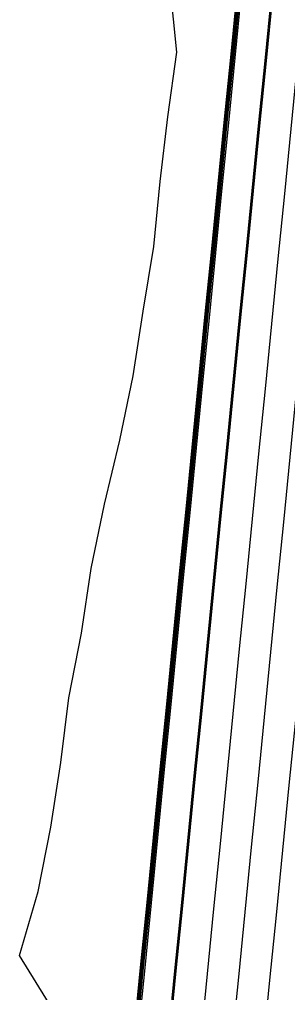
# Model space of a CAD drawing. Extents: x 1797478 to 1804836, y 246529 to 250952.
# Drawn here: x 1797526.7 to 1797629.2, y 247005.9 to 247378.3 of the extents above; entities that cross this region are included whole.
import ezdxf

# ---------------------------------------------------------------- set-up
doc = ezdxf.new("R2010")
doc.units = 0
for name, color, linetype in [('1', 7, 'Continuous'), ('60', 7, 'Continuous'), ('EDPV-LINE', 7, 'Continuous'), ('LIMT-CSLINE', 7, 'Continuous'), ('SHDR-UPAV', 7, 'Continuous')]:
    doc.layers.add(name, color=color, linetype=linetype)

msp = doc.modelspace()

# ---------------------------------------------------------------- linework, layer by layer
for points in [[(1797570.74, 246990.61), (1797573.21, 247015.49), (1797575.67, 247040.37), (1797578.13, 247065.24), (1797580.59, 247090.12), (1797583.05, 247115), (1797585.51, 247139.88), (1797587.98, 247164.76), (1797590.44, 247189.64), (1797592.9, 247214.51), (1797595.36, 247239.39), (1797597.82, 247264.27), (1797600.28, 247289.15), (1797602.75, 247314.03), (1797605.21, 247338.91), (1797607.67, 247363.79), (1797610.13, 247388.66)], [(1797571.26, 246990.56), (1797573.72, 247015.44), (1797576.19, 247040.31), (1797578.65, 247065.19), (1797581.11, 247090.07), (1797583.57, 247114.95), (1797586.03, 247139.83), (1797588.49, 247164.71), (1797590.96, 247189.58), (1797593.42, 247214.46), (1797595.88, 247239.34), (1797598.34, 247264.22), (1797600.8, 247289.1), (1797603.26, 247313.98), (1797605.73, 247338.86), (1797608.19, 247363.73), (1797610.65, 247388.61)], [(1797571.72, 246990.51), (1797574.18, 247015.39), (1797576.65, 247040.27), (1797579.11, 247065.15), (1797581.57, 247090.03), (1797584.03, 247114.9), (1797586.49, 247139.78), (1797588.95, 247164.66), (1797591.42, 247189.54), (1797593.88, 247214.42), (1797596.34, 247239.3), (1797598.8, 247264.17), (1797601.26, 247289.05), (1797603.72, 247313.93), (1797606.19, 247338.81), (1797608.65, 247363.69), (1797611.11, 247388.57)], [(1797583.69, 246989.33), (1797586.15, 247014.21), (1797588.61, 247039.08), (1797591.08, 247063.96), (1797593.54, 247088.84), (1797596, 247113.72), (1797598.46, 247138.6), (1797600.92, 247163.48), (1797603.38, 247188.36), (1797605.85, 247213.23), (1797608.31, 247238.11), (1797610.77, 247262.99), (1797613.23, 247287.87), (1797615.69, 247312.75), (1797618.15, 247337.63), (1797620.62, 247362.5), (1797623.08, 247387.38)], [(1797584.2, 246989.28), (1797586.66, 247014.16), (1797589.12, 247039.03), (1797591.58, 247063.91), (1797594.05, 247088.79), (1797596.51, 247113.67), (1797598.97, 247138.55), (1797601.43, 247163.43), (1797603.89, 247188.3), (1797606.35, 247213.18), (1797608.82, 247238.06), (1797611.28, 247262.94), (1797613.74, 247287.82), (1797616.2, 247312.7), (1797618.66, 247337.58), (1797621.12, 247362.45), (1797623.59, 247387.33)], [(1797584.2, 246989.28), (1797586.66, 247014.16), (1797589.12, 247039.03), (1797591.58, 247063.91), (1797594.05, 247088.79), (1797596.51, 247113.67), (1797598.97, 247138.55), (1797601.43, 247163.43), (1797603.89, 247188.3), (1797606.35, 247213.18), (1797608.82, 247238.06), (1797611.28, 247262.94), (1797613.74, 247287.82), (1797616.2, 247312.7), (1797618.66, 247337.58), (1797621.12, 247362.45), (1797623.59, 247387.33)], [(1797596.14, 246988.1), (1797598.6, 247012.97), (1797601.06, 247037.85), (1797603.53, 247062.73), (1797605.99, 247087.61), (1797608.45, 247112.49), (1797610.91, 247137.37), (1797613.37, 247162.24), (1797615.83, 247187.12), (1797618.3, 247212), (1797620.76, 247236.88), (1797623.22, 247261.76), (1797625.68, 247286.64), (1797628.14, 247311.52), (1797630.6, 247336.39), (1797633.07, 247361.27), (1797635.53, 247386.15)], [(1797608.08, 246986.91), (1797610.54, 247011.79), (1797613.01, 247036.67), (1797615.47, 247061.55), (1797617.93, 247086.43), (1797620.39, 247111.31), (1797622.85, 247136.18), (1797625.31, 247161.06), (1797627.78, 247185.94), (1797630.24, 247210.82), (1797632.7, 247235.7), (1797635.16, 247260.58), (1797637.62, 247285.46), (1797640.08, 247310.33), (1797642.55, 247335.21), (1797645.01, 247360.09), (1797647.47, 247384.97)], [(1797620.02, 246985.73), (1797622.49, 247010.61), (1797624.95, 247035.49), (1797627.41, 247060.37), (1797629.87, 247085.25), (1797632.33, 247110.12), (1797634.79, 247135), (1797637.26, 247159.88), (1797639.72, 247184.76), (1797642.18, 247209.64), (1797644.64, 247234.52), (1797647.1, 247259.4), (1797649.56, 247284.27), (1797652.03, 247309.15), (1797654.49, 247334.03), (1797656.95, 247358.91), (1797659.41, 247383.79)], [(1797620.02, 246985.73), (1797622.49, 247010.61), (1797624.95, 247035.49), (1797627.41, 247060.37), (1797629.87, 247085.25), (1797632.33, 247110.12), (1797634.79, 247135), (1797637.26, 247159.88), (1797639.72, 247184.76), (1797642.18, 247209.64), (1797644.64, 247234.52), (1797647.1, 247259.4), (1797649.56, 247284.27), (1797652.03, 247309.15), (1797654.49, 247334.03), (1797656.95, 247358.91), (1797659.41, 247383.79)], [(1797620.02, 246985.73), (1797622.49, 247010.61), (1797624.95, 247035.49), (1797627.41, 247060.37), (1797629.87, 247085.25), (1797632.33, 247110.12), (1797634.79, 247135), (1797637.26, 247159.88), (1797639.72, 247184.76), (1797642.18, 247209.64), (1797644.64, 247234.52), (1797647.1, 247259.4), (1797649.56, 247284.27), (1797652.03, 247309.15), (1797654.49, 247334.03), (1797656.95, 247358.91), (1797659.41, 247383.79)], [(1797620.02, 246985.73), (1797622.49, 247010.61), (1797624.95, 247035.49), (1797627.41, 247060.37), (1797629.87, 247085.25), (1797632.33, 247110.12), (1797634.79, 247135), (1797637.26, 247159.88), (1797639.72, 247184.76), (1797642.18, 247209.64), (1797644.64, 247234.52), (1797647.1, 247259.4), (1797649.56, 247284.27), (1797652.03, 247309.15), (1797654.49, 247334.03), (1797656.95, 247358.91), (1797659.41, 247383.79)]]:
    msp.add_lwpolyline(points)
at = {"layer": '1'}
msp.add_lwpolyline([(1797620.02, 246985.73), (1797622.49, 247010.61), (1797624.95, 247035.49), (1797627.41, 247060.37), (1797629.87, 247085.25), (1797632.33, 247110.12), (1797634.79, 247135), (1797637.26, 247159.88), (1797639.72, 247184.76), (1797642.18, 247209.64), (1797644.64, 247234.52), (1797647.1, 247259.4), (1797649.56, 247284.27), (1797652.03, 247309.15), (1797654.49, 247334.03), (1797656.95, 247358.91), (1797659.41, 247383.79)], dxfattribs=at)
at = {"layer": '60'}
msp.add_lwpolyline([(1797543.21, 246993.33), (1797526.7, 247020.09), (1797533.84, 247044.5), (1797538.73, 247069.14), (1797542.48, 247093.89), (1797545.52, 247118.71), (1797550.41, 247143.35), (1797554.1, 247168.11), (1797559.19, 247192.73), (1797565.1, 247217.27), (1797570.21, 247241.88), (1797574.02, 247266.63), (1797578.11, 247291.34), (1797580.49, 247316.23), (1797583.46, 247341.06), (1797586.88, 247365.84)], dxfattribs=at)
at = {"layer": 'EDPV-LINE'}
msp.add_lwpolyline([(1797584.2, 246989.28), (1797586.66, 247014.16), (1797589.12, 247039.03), (1797591.58, 247063.91), (1797594.05, 247088.79), (1797596.51, 247113.67), (1797598.97, 247138.55), (1797601.43, 247163.43), (1797603.89, 247188.3), (1797606.35, 247213.18), (1797608.82, 247238.06), (1797611.28, 247262.94), (1797613.74, 247287.82), (1797616.2, 247312.7), (1797618.66, 247337.58), (1797621.12, 247362.45), (1797623.59, 247387.33)], dxfattribs=at)
msp.add_lwpolyline([(1797584.2, 246989.28), (1797586.66, 247014.16), (1797589.12, 247039.03), (1797591.58, 247063.91), (1797594.05, 247088.79), (1797596.51, 247113.67), (1797598.97, 247138.55), (1797601.43, 247163.43), (1797603.89, 247188.3), (1797606.35, 247213.18), (1797608.82, 247238.06), (1797611.28, 247262.94), (1797613.74, 247287.82), (1797616.2, 247312.7), (1797618.66, 247337.58), (1797621.12, 247362.45), (1797623.59, 247387.33)], dxfattribs=at)
msp.add_lwpolyline([(1797584.2, 246989.28), (1797586.66, 247014.16), (1797589.12, 247039.03), (1797591.58, 247063.91), (1797594.05, 247088.79), (1797596.51, 247113.67), (1797598.97, 247138.55), (1797601.43, 247163.43), (1797603.89, 247188.3), (1797606.35, 247213.18), (1797608.82, 247238.06), (1797611.28, 247262.94), (1797613.74, 247287.82), (1797616.2, 247312.7), (1797618.66, 247337.58), (1797621.12, 247362.45), (1797623.59, 247387.33)], dxfattribs=at)
msp.add_lwpolyline([(1797584.2, 246989.28), (1797586.66, 247014.16), (1797589.12, 247039.03), (1797591.58, 247063.91), (1797594.05, 247088.79), (1797596.51, 247113.67), (1797598.97, 247138.55), (1797601.43, 247163.43), (1797603.89, 247188.3), (1797606.35, 247213.18), (1797608.82, 247238.06), (1797611.28, 247262.94), (1797613.74, 247287.82), (1797616.2, 247312.7), (1797618.66, 247337.58), (1797621.12, 247362.45), (1797623.59, 247387.33)], dxfattribs=at)
at = {"layer": 'LIMT-CSLINE'}
msp.add_lwpolyline([(1797543.21, 246993.33), (1797526.7, 247020.09), (1797533.84, 247044.5), (1797538.73, 247069.14), (1797542.48, 247093.89), (1797545.52, 247118.71), (1797550.41, 247143.35), (1797554.1, 247168.11), (1797559.19, 247192.73), (1797565.1, 247217.27), (1797570.21, 247241.88), (1797574.02, 247266.63), (1797578.11, 247291.34), (1797580.49, 247316.23), (1797583.46, 247341.06), (1797586.88, 247365.84), (1797584.3, 247391.22)], dxfattribs=at)
at = {"layer": 'SHDR-UPAV'}
for points in [[(1797570.57, 246990.63), (1797573.03, 247015.5), (1797575.49, 247040.38), (1797577.95, 247065.26), (1797580.41, 247090.14), (1797582.87, 247115.02), (1797585.34, 247139.9), (1797587.8, 247164.78), (1797590.26, 247189.65), (1797592.72, 247214.53), (1797595.18, 247239.41), (1797597.64, 247264.29), (1797600.11, 247289.17), (1797602.57, 247314.05), (1797605.03, 247338.92), (1797607.49, 247363.8), (1797609.95, 247388.68)], [(1797572.26, 246990.46), (1797574.72, 247015.34), (1797577.18, 247040.22), (1797579.64, 247065.09), (1797582.1, 247089.97), (1797584.57, 247114.85), (1797587.03, 247139.73), (1797589.49, 247164.61), (1797591.95, 247189.49), (1797594.41, 247214.36), (1797596.87, 247239.24), (1797599.34, 247264.12), (1797601.8, 247289), (1797604.26, 247313.88), (1797606.72, 247338.76), (1797609.18, 247363.64), (1797611.64, 247388.51)], [(1797572.26, 246990.46), (1797574.72, 247015.34), (1797577.18, 247040.22), (1797579.64, 247065.09), (1797582.1, 247089.97), (1797584.57, 247114.85), (1797587.03, 247139.73), (1797589.49, 247164.61), (1797591.95, 247189.49), (1797594.41, 247214.36), (1797596.87, 247239.24), (1797599.34, 247264.12), (1797601.8, 247289), (1797604.26, 247313.88), (1797606.72, 247338.76), (1797609.18, 247363.64), (1797611.64, 247388.51)]]:
    msp.add_lwpolyline(points, dxfattribs=at)

doc.saveas('drawing.dxf')
